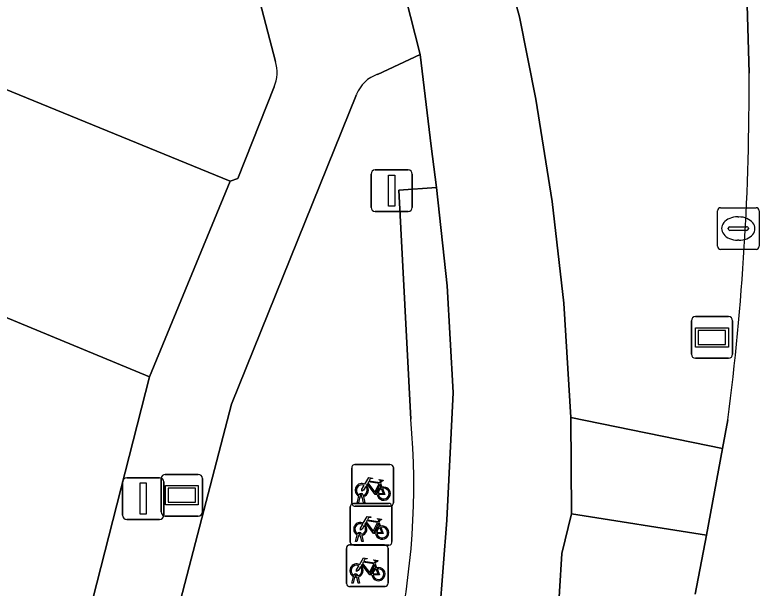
# Model space of a CAD drawing. Extents: x 162879 to 165540, y 384011 to 385181.
# Drawn here: x 164572.6 to 164590.47, y 385041.09 to 385054.85 of the extents above; entities that cross this region are included whole.
import ezdxf

# ---------------------------------------------------------------- set-up
doc = ezdxf.new("R2010")
doc.units = 0
for name, color, linetype in [('IMGEO_Fietsenrek', 7, 'Continuous'), ('IMGEO_Fietspad_gesloten', 7, 'Continuous'), ('IMGEO_Groenvoorziening', 7, 'Continuous'), ('IMGEO_Informatiebord', 7, 'Continuous'), ('IMGEO_Kolk', 7, 'Continuous'), ('IMGEO_Lichtmast', 7, 'Continuous'), ('IMGEO_Parkeervlak_gesloten', 7, 'Continuous'), ('IMGEO_Rijbaan_lokaal_gesloten', 7, 'Continuous'), ('IMGEO_Voetpad_halfverhard', 7, 'Continuous'), ('IMGEO_Voetpad_open', 7, 'Continuous')]:
    doc.layers.add(name, color=color, linetype=linetype)

msp = doc.modelspace()

# ---------------------------------------------------------------- linework, layer by layer
at = {"layer": 'IMGEO_Fietsenrek'}
for p, q in [((164580.693, 385043.132), (164580.693, 385043.973)), ((164580.693, 385043.973), (164580.693, 385043.132)), ((164580.768, 385044.057), (164581.609, 385044.057)), ((164581.609, 385044.057), (164580.768, 385044.057)), ((164581.693, 385043.982), (164581.693, 385043.141)), ((164581.693, 385043.141), (164581.693, 385043.982)), ((164581.38, 385043.606), (164581.416, 385043.511)), ((164580.82, 385043.141), (164580.859, 385043.301)), ((164580.889, 385043.289), (164580.854, 385043.141)), ((164580.931, 385043.313), (164580.93, 385043.317)), ((164580.972, 385043.141), (164580.938, 385043.283)), ((164580.962, 385043.324), (164580.963, 385043.317)), ((164580.97, 385043.287), (164581.005, 385043.141)), ((164580.731, 385043.122), (164581.572, 385043.122)), ((164581.572, 385043.122), (164580.731, 385043.122)), ((164581.618, 385043.057), (164580.777, 385043.057)), ((164580.777, 385043.057), (164581.618, 385043.057)), ((164580.854, 385043.141), (164580.82, 385043.141)), ((164581.005, 385043.141), (164580.972, 385043.141)), ((164580.656, 385042.197), (164580.656, 385043.038)), ((164580.656, 385043.038), (164580.656, 385042.197)), ((164581.656, 385043.047), (164581.656, 385042.206)), ((164581.656, 385042.206), (164581.656, 385043.047)), ((164581.343, 385042.671), (164581.379, 385042.576)), ((164580.783, 385042.206), (164580.822, 385042.366)), ((164580.852, 385042.354), (164580.817, 385042.206)), ((164580.894, 385042.378), (164580.893, 385042.382)), ((164580.935, 385042.206), (164580.901, 385042.348)), ((164580.925, 385042.389), (164580.926, 385042.382)), ((164580.933, 385042.352), (164580.968, 385042.206)), ((164580.817, 385042.206), (164580.783, 385042.206)), ((164580.968, 385042.206), (164580.935, 385042.206)), ((164580.565, 385041.202), (164580.565, 385042.043)), ((164580.565, 385042.043), (164580.565, 385041.202)), ((164580.64, 385042.127), (164581.481, 385042.127)), ((164581.481, 385042.127), (164580.64, 385042.127)), ((164581.581, 385042.122), (164580.74, 385042.122)), ((164580.74, 385042.122), (164581.581, 385042.122)), ((164581.565, 385042.052), (164581.565, 385041.211)), ((164581.565, 385041.211), (164581.565, 385042.052)), ((164581.252, 385041.676), (164581.288, 385041.581)), ((164580.692, 385041.211), (164580.731, 385041.371)), ((164580.761, 385041.359), (164580.726, 385041.211)), ((164580.803, 385041.383), (164580.802, 385041.387)), ((164580.844, 385041.211), (164580.81, 385041.353)), ((164580.834, 385041.394), (164580.835, 385041.387)), ((164580.842, 385041.357), (164580.877, 385041.211)), ((164581.49, 385041.127), (164580.649, 385041.127)), ((164580.649, 385041.127), (164581.49, 385041.127)), ((164580.726, 385041.211), (164580.692, 385041.211)), ((164580.877, 385041.211), (164580.844, 385041.211))]:
    msp.add_line(p, q, dxfattribs=at)
for points in [[(164581.006, 385043.583), (164581.101, 385043.747), (164581.187, 385043.733), (164581.189, 385043.724), (164581.133, 385043.713), (164581.106, 385043.668), (164581.362, 385043.627)], [(164581.302, 385043.339), (164581.252, 385043.339), (164581.061, 385043.59), (164581.042, 385043.558)], [(164581.349, 385043.602), (164581.092, 385043.643), (164581.075, 385043.614), (164581.242, 385043.394), (164581.349, 385043.602)], [(164581.362, 385043.627), (164581.387, 385043.676), (164581.381, 385043.68), (164581.358, 385043.684), (164581.346, 385043.691), (164581.345, 385043.694), (164581.347, 385043.699), (164581.442, 385043.684), (164581.444, 385043.674), (164581.434, 385043.661), (164581.422, 385043.655), (164581.408, 385043.661), (164581.38, 385043.606)], [(164581.027, 385043.531), (164580.975, 385043.441), (164580.935, 385043.416), (164580.936, 385043.463), (164580.991, 385043.557)], [(164581.397, 385043.504), (164581.367, 385043.581), (164581.258, 385043.363), (164581.301, 385043.363)], [(164581.331, 385043.363), (164581.451, 385043.362), (164581.407, 385043.476)], [(164581.427, 385043.483), (164581.482, 385043.338), (164581.332, 385043.338)], [(164580.969, 385042.648), (164581.064, 385042.812), (164581.15, 385042.798), (164581.152, 385042.789), (164581.096, 385042.778), (164581.069, 385042.733), (164581.325, 385042.692)], [(164581.312, 385042.667), (164581.055, 385042.708), (164581.038, 385042.679), (164581.205, 385042.459), (164581.312, 385042.667)], [(164581.325, 385042.692), (164581.35, 385042.741), (164581.344, 385042.745), (164581.321, 385042.749), (164581.309, 385042.756), (164581.308, 385042.759), (164581.31, 385042.764), (164581.405, 385042.749), (164581.407, 385042.739), (164581.397, 385042.726), (164581.385, 385042.72), (164581.371, 385042.726), (164581.343, 385042.671)], [(164580.99, 385042.596), (164580.938, 385042.506), (164580.898, 385042.481), (164580.899, 385042.528), (164580.954, 385042.622)], [(164581.265, 385042.404), (164581.215, 385042.404), (164581.024, 385042.655), (164581.005, 385042.623)], [(164581.36, 385042.569), (164581.33, 385042.646), (164581.221, 385042.428), (164581.264, 385042.428)], [(164581.294, 385042.428), (164581.414, 385042.427), (164581.37, 385042.541)], [(164581.39, 385042.548), (164581.445, 385042.403), (164581.295, 385042.403)], [(164580.878, 385041.653), (164580.973, 385041.817), (164581.059, 385041.803), (164581.061, 385041.794), (164581.005, 385041.783), (164580.978, 385041.738), (164581.234, 385041.697)], [(164580.899, 385041.601), (164580.847, 385041.511), (164580.807, 385041.486), (164580.808, 385041.533), (164580.863, 385041.627)], [(164581.174, 385041.409), (164581.124, 385041.409), (164580.933, 385041.66), (164580.914, 385041.628)], [(164581.221, 385041.672), (164580.964, 385041.713), (164580.947, 385041.684), (164581.114, 385041.464), (164581.221, 385041.672)], [(164581.269, 385041.574), (164581.239, 385041.651), (164581.13, 385041.433), (164581.173, 385041.433)], [(164581.234, 385041.697), (164581.259, 385041.746), (164581.253, 385041.75), (164581.23, 385041.754), (164581.218, 385041.761), (164581.217, 385041.764), (164581.219, 385041.769), (164581.314, 385041.754), (164581.316, 385041.744), (164581.306, 385041.731), (164581.294, 385041.725), (164581.28, 385041.731), (164581.252, 385041.676)], [(164581.203, 385041.433), (164581.323, 385041.432), (164581.279, 385041.546)], [(164581.299, 385041.553), (164581.354, 385041.408), (164581.204, 385041.408)]]:
    msp.add_lwpolyline(points, dxfattribs=at)
for centre, radius, start, end in [((164580.771, 385043.979), 0.0779, 92.4484, 184.2845), ((164580.771, 385043.979), 0.0779, 92.4484, 184.2845), ((164581.615, 385043.979), 0.0779, 2.4484, 94.2845), ((164581.615, 385043.979), 0.0779, 2.4484, 94.2845), ((164580.933, 385043.442), 0.159, 62.6766, 242.1369), ((164580.933, 385043.442), 0.129, 63.3192, 238.903), ((164580.933, 385043.442), 0.129, 283.6043, 43.4302), ((164580.933, 385043.442), 0.159, 283.5766, 46.6042), ((164581.46, 385043.358), 0.159, 113.3408, 178.3217), ((164581.46, 385043.358), 0.159, 187.0065, 105.7708), ((164581.46, 385043.358), 0.129, 113.923, 177.9556), ((164581.46, 385043.358), 0.129, 188.6715, 104.5883), ((164580.913, 385043.313), 0.0499, 12.8025, 158.6934), ((164580.933, 385043.442), 0.159, 253.9967, 271.7867), ((164580.913, 385043.313), 0.0174, 12.8025, 163.4502), ((164580.933, 385043.442), 0.129, 253.415, 269.0204), ((164580.734, 385043.044), 0.0779, 92.4484, 184.2845), ((164580.734, 385043.044), 0.0779, 92.4484, 184.2845), ((164580.771, 385043.135), 0.0779, 182.4484, 274.2845), ((164580.771, 385043.135), 0.0779, 182.4484, 274.2845), ((164581.578, 385043.044), 0.0779, 2.4484, 94.2845), ((164581.578, 385043.044), 0.0779, 2.4484, 94.2845), ((164581.615, 385043.135), 0.0779, 272.4484, 4.2845), ((164581.615, 385043.135), 0.0779, 272.4484, 4.2845), ((164580.896, 385042.507), 0.159, 62.6766, 242.1369), ((164580.896, 385042.507), 0.129, 63.3192, 238.903), ((164580.896, 385042.507), 0.129, 283.6043, 43.4302), ((164580.896, 385042.507), 0.159, 283.5766, 46.6042), ((164581.423, 385042.423), 0.159, 113.3408, 178.3217), ((164581.423, 385042.423), 0.159, 187.0065, 105.7708), ((164581.423, 385042.423), 0.129, 113.923, 177.9556), ((164581.423, 385042.423), 0.129, 188.6715, 104.5883), ((164580.876, 385042.378), 0.0499, 12.8025, 158.6934), ((164580.896, 385042.507), 0.159, 253.9967, 271.7867), ((164580.876, 385042.378), 0.0174, 12.8025, 163.4502), ((164580.896, 385042.507), 0.129, 253.415, 269.0204), ((164580.734, 385042.2), 0.0779, 182.4484, 274.2845), ((164580.734, 385042.2), 0.0779, 182.4484, 274.2845), ((164581.578, 385042.2), 0.0779, 272.4484, 4.2845), ((164581.578, 385042.2), 0.0779, 272.4484, 4.2845), ((164580.643, 385042.049), 0.0779, 92.4484, 184.2845), ((164580.643, 385042.049), 0.0779, 92.4484, 184.2845), ((164581.487, 385042.049), 0.0779, 2.4484, 94.2845), ((164581.487, 385042.049), 0.0779, 2.4484, 94.2845), ((164580.805, 385041.512), 0.159, 62.6766, 242.1369), ((164580.805, 385041.512), 0.129, 63.3192, 238.903), ((164580.805, 385041.512), 0.159, 283.5766, 46.6042), ((164580.805, 385041.512), 0.129, 283.6043, 43.4302), ((164581.332, 385041.428), 0.159, 113.3408, 178.3217), ((164581.332, 385041.428), 0.159, 187.0065, 105.7708), ((164581.332, 385041.428), 0.129, 113.923, 177.9556), ((164581.332, 385041.428), 0.129, 188.6715, 104.5883), ((164580.785, 385041.383), 0.0499, 12.8025, 158.6934), ((164580.805, 385041.512), 0.159, 253.9967, 271.7867), ((164580.785, 385041.383), 0.0174, 12.8025, 163.4502), ((164580.805, 385041.512), 0.129, 253.415, 269.0204), ((164580.643, 385041.205), 0.0779, 182.4484, 274.2845), ((164580.643, 385041.205), 0.0779, 182.4484, 274.2845), ((164581.487, 385041.205), 0.0779, 272.4484, 4.2845), ((164581.487, 385041.205), 0.0779, 272.4484, 4.2845)]:
    msp.add_arc(centre, radius, start, end, dxfattribs=at)
at = {"layer": 'IMGEO_Fietspad_gesloten'}
for points in [[(164580.578, 385060.789), (164582.337, 385053.896), (164582.598, 385051.697), (164582.73, 385050.707), (164582.982, 385048.346), (164583.128, 385045.783), (164582.973, 385042.724), (164582.799, 385040.447), (164582.647, 385039.196), (164582.278, 385038.295), (164581.12, 385035.312), (164580.156, 385032.945), (164579.705, 385032.296), (164579.228, 385031.608), (164578.855, 385031.135), (164578.097, 385030.177), (164577.506, 385029.426), (164574.594, 385026.343), (164573.342, 385025.005), (164570.573, 385022.387)], [(164574.147, 385022.012), (164577.7, 385025.677), (164580.253, 385028.307), (164580.809, 385029.092), (164581.398, 385029.924), (164582.607, 385031.549), (164583.348, 385032.89), (164584.042, 385034.587), (164584.547, 385036.185), (164585.096, 385038.099), (164585.625, 385040.094), (164585.738, 385041.919), (164585.967, 385042.87), (164585.954, 385045.187), (164585.783, 385047.927), (164585.503, 385050.372), (164585.112, 385052.828), (164584.717, 385054.799), (164584.146, 385056.891)]]:
    msp.add_lwpolyline(points, dxfattribs=at)
at = {"layer": 'IMGEO_Groenvoorziening'}
for points in [[(164578.858, 385053.73), (164576.492, 385062.802), (164574.429, 385062.211), (164573.984, 385064.181), (164575.988, 385064.727), (164575.045, 385068.245), (164574.001, 385072.706), (164573.967, 385072.697), (164568.923, 385071.434), (164547.645, 385065.758), (164521.498, 385058.574), (164511.989, 385055.946), (164500, 385052.962), (164487.353, 385050.424), (164472.741, 385047.491), (164459.287, 385043.823), (164458.052, 385043.486), (164446.975, 385039.966), (164435.781, 385036.198), (164410.359, 385028.217), (164374.033, 385015.61)], [(164474.248, 385044.673), (164488.336, 385047.947), (164496.853, 385049.926), (164500, 385050.658), (164505.179, 385051.946), (164516.123, 385054.667), (164520.937, 385053.922), (164530.872, 385052.385), (164539.133, 385049.521), (164540.765, 385053.879), (164540.569, 385054.091), (164540.282, 385054.289), (164539.935, 385054.545), (164542.158, 385059.545), (164542.383, 385059.649), (164542.689, 385059.746), (164542.934, 385059.767), (164549.908, 385056.893), (164550.106, 385056.966), (164550.324, 385057.092), (164552.288, 385061.284), (164577.774, 385050.857), (164577.954, 385050.923), (164578.825, 385053.121)], [(164590.232, 385053.449), (164590.134, 385057)], [(164584.146, 385056.891), (164584.717, 385054.799), (164585.112, 385052.828), (164585.503, 385050.372), (164585.783, 385047.927), (164585.954, 385045.187), (164589.595, 385044.444), (164589.723, 385045.129)], [(164583.128, 385045.783), (164582.982, 385048.346), (164582.73, 385050.707), (164581.825, 385050.644), (164582.11, 385045.146)], [(164579.704, 385034.533), (164579.071, 385033.087), (164579.705, 385032.296), (164580.156, 385032.945), (164581.12, 385035.312), (164582.278, 385038.295), (164582.647, 385039.196), (164582.799, 385040.447), (164582.973, 385042.724), (164583.128, 385045.783)], [(164588.942, 385040.949), (164589.207, 385042.365), (164585.967, 385042.87), (164585.738, 385041.919), (164585.625, 385040.094), (164585.096, 385038.099), (164584.547, 385036.185), (164584.042, 385034.587), (164583.348, 385032.89), (164582.607, 385031.549), (164581.398, 385029.924), (164580.809, 385029.092), (164580.253, 385028.307), (164581.023, 385027.564), (164582.561, 385029.169), (164584.426, 385031.191)]]:
    msp.add_lwpolyline(points, dxfattribs=at)
for centre, radius, start, end in [((164578.07, 385053.467), 0.831, 335.3618, 18.4349), ((164528.561, 385053.046), 61.673, 352.62418, 0.37408), ((164564.487, 385043.562), 17.694, 329.3174, 5.1361)]:
    msp.add_arc(centre, radius, start, end, dxfattribs=at)
at = {"layer": 'IMGEO_Informatiebord'}
for p, q in [((164588.947, 385047.607), (164589.737, 385047.607)), ((164589.737, 385047.607), (164588.947, 385047.607)), ((164588.847, 385046.707), (164588.847, 385047.507)), ((164588.847, 385047.507), (164588.847, 385046.707)), ((164589.837, 385047.507), (164589.837, 385046.707)), ((164589.837, 385046.707), (164589.837, 385047.507)), ((164589.737, 385046.607), (164588.947, 385046.607)), ((164588.947, 385046.607), (164589.737, 385046.607)), ((164576.214, 385043.82), (164577.004, 385043.82)), ((164577.004, 385043.82), (164576.214, 385043.82)), ((164576.114, 385042.92), (164576.114, 385043.72)), ((164576.114, 385043.72), (164576.114, 385042.92)), ((164577.104, 385043.72), (164577.104, 385042.92)), ((164577.104, 385042.92), (164577.104, 385043.72)), ((164577.004, 385042.82), (164576.214, 385042.82)), ((164576.214, 385042.82), (164577.004, 385042.82))]:
    msp.add_line(p, q, dxfattribs=at)
for points in [[(164588.948, 385047.339), (164589.736, 385047.339), (164589.736, 385046.875), (164588.948, 385046.875), (164588.948, 385047.339)], [(164589.013, 385047.274), (164589.013, 385046.94), (164589.671, 385046.94), (164589.671, 385047.274), (164589.013, 385047.274)], [(164576.215, 385043.552), (164577.003, 385043.552), (164577.003, 385043.088), (164576.215, 385043.088), (164576.215, 385043.552)], [(164576.28, 385043.487), (164576.28, 385043.153), (164576.938, 385043.153), (164576.938, 385043.487), (164576.28, 385043.487)]]:
    msp.add_lwpolyline(points, dxfattribs=at)
for centre, start, end in [((164588.947, 385047.507), 90, 180), ((164588.947, 385047.507), 90, 180), ((164589.737, 385047.507), 0, 90), ((164589.737, 385047.507), 360, 90), ((164588.947, 385046.707), 180, 270), ((164588.947, 385046.707), 180, 270), ((164589.737, 385046.707), 270, 0), ((164589.737, 385046.707), 270, 0), ((164576.214, 385043.72), 90, 180), ((164576.214, 385043.72), 90, 180), ((164577.004, 385043.72), 0, 90), ((164577.004, 385043.72), 360, 90), ((164576.214, 385042.92), 180, 270), ((164576.214, 385042.92), 180, 270), ((164577.004, 385042.92), 270, 0), ((164577.004, 385042.92), 270, 0)]:
    msp.add_arc(centre, 0.1, start, end, dxfattribs=at)
at = {"layer": 'IMGEO_Kolk'}
for p, q in [((164589.548, 385050.22), (164590.4, 385050.22)), ((164589.473, 385049.294), (164589.473, 385050.146)), ((164590.474, 385050.146), (164590.474, 385049.294)), ((164589.961, 385050), (164589.986, 385050)), ((164589.732, 385049.714), (164589.732, 385049.726)), ((164590.17, 385049.677), (164589.772, 385049.677)), ((164589.775, 385049.763), (164590.173, 385049.763)), ((164590.216, 385049.726), (164590.216, 385049.714)), ((164589.984, 385049.44), (164589.959, 385049.44)), ((164590.4, 385049.22), (164589.548, 385049.22))]:
    msp.add_line(p, q, dxfattribs=at)
for points in [[(164589.548, 385050.22), (164590.4, 385050.22)], [(164589.473, 385049.294), (164589.473, 385050.146)], [(164590.474, 385050.146), (164590.474, 385049.294)], [(164590.4, 385049.22), (164589.548, 385049.22)]]:
    msp.add_lwpolyline(points, dxfattribs=at)
for centre, radius, start, end in [((164589.55, 385050.144), 0.0765, 91.552, 178.448), ((164589.55, 385050.144), 0.0765, 91.552, 178.448), ((164590.398, 385050.144), 0.0765, 1.552, 88.448), ((164590.398, 385050.144), 0.0765, 1.552, 88.448), ((164589.772, 385049.723), 0.0403, 85.8775, 175.7526), ((164589.769, 385049.713), 0.0366, 178.938, 274.7102), ((164590.173, 385049.72), 0.043, 264.8664, 352.4533), ((164590.177, 385049.725), 0.0386, 1.7309, 96.639), ((164589.55, 385049.296), 0.0765, 181.552, 268.448), ((164589.55, 385049.296), 0.0765, 181.552, 268.448), ((164590.398, 385049.296), 0.0765, 271.552, 358.448), ((164590.398, 385049.296), 0.0765, 271.552, 358.448)]:
    msp.add_arc(centre, radius, start, end, dxfattribs=at)
for centre, major_axis, ratio, start_param, end_param in [((164589.96, 385049.72), (-0.387, 0.002), 0.722429, 4.712389, 7.853982), ((164589.985, 385049.72), (-0.39, 0.002), 0.717154, 1.570796, 4.712389)]:
    msp.add_ellipse(centre, major_axis=major_axis, ratio=ratio, start_param=start_param, end_param=end_param, dxfattribs=at)
at = {"layer": 'IMGEO_Lichtmast'}
for p, q in [((164581.254, 385051.129), (164582.044, 385051.129)), ((164582.044, 385051.129), (164581.254, 385051.129)), ((164581.154, 385050.229), (164581.154, 385051.029)), ((164581.154, 385051.029), (164581.154, 385050.229)), ((164582.144, 385051.029), (164582.144, 385050.229)), ((164582.144, 385050.229), (164582.144, 385051.029)), ((164582.044, 385050.129), (164581.254, 385050.129)), ((164581.254, 385050.129), (164582.044, 385050.129)), ((164575.186, 385042.841), (164575.186, 385043.641)), ((164575.186, 385043.641), (164575.186, 385042.841)), ((164575.286, 385043.741), (164576.076, 385043.741)), ((164576.076, 385043.741), (164575.286, 385043.741)), ((164576.176, 385043.641), (164576.176, 385042.841)), ((164576.176, 385042.841), (164576.176, 385043.641)), ((164576.076, 385042.741), (164575.286, 385042.741)), ((164575.286, 385042.741), (164576.076, 385042.741))]:
    msp.add_line(p, q, dxfattribs=at)
for points in [[(164581.574, 385051.004), (164581.724, 385051.004), (164581.724, 385050.254), (164581.574, 385050.254), (164581.574, 385051.004)], [(164575.606, 385043.616), (164575.756, 385043.616), (164575.756, 385042.866), (164575.606, 385042.866), (164575.606, 385043.616)]]:
    msp.add_lwpolyline(points, dxfattribs=at)
for centre, start, end in [((164581.254, 385051.029), 90, 180), ((164581.254, 385051.029), 90, 180), ((164582.044, 385051.029), 0, 90), ((164582.044, 385051.029), 360, 90), ((164581.254, 385050.229), 180, 270), ((164581.254, 385050.229), 180, 270), ((164582.044, 385050.229), 270, 0), ((164582.044, 385050.229), 270, 0), ((164575.286, 385043.641), 90, 180), ((164575.286, 385043.641), 90, 180), ((164576.076, 385043.641), 0, 90), ((164576.076, 385043.641), 360, 90), ((164575.286, 385042.841), 180, 270), ((164575.286, 385042.841), 180, 270), ((164576.076, 385042.841), 270, 0), ((164576.076, 385042.841), 270, 0)]:
    msp.add_arc(centre, 0.1, start, end, dxfattribs=at)
at = {"layer": 'IMGEO_Parkeervlak_gesloten'}
msp.add_lwpolyline([(164552.288, 385061.284), (164550.324, 385057.092), (164550.106, 385056.966), (164549.908, 385056.893), (164575.833, 385046.164), (164577.774, 385050.857)], close=True, dxfattribs=at)
at = {"layer": 'IMGEO_Rijbaan_lokaal_gesloten'}
for points in [[(164590.134, 385057), (164590.232, 385053.449)], [(164573.58, 385037.397), (164573.781, 385038.141), (164575.833, 385046.164), (164549.908, 385056.893)], [(164589.723, 385045.129), (164589.595, 385044.444), (164589.207, 385042.365), (164588.942, 385040.949)]]:
    msp.add_lwpolyline(points, dxfattribs=at)
msp.add_arc((164528.561, 385053.046), 61.673, 352.62418, 0.37408, dxfattribs=at)
at = {"layer": 'IMGEO_Voetpad_halfverhard'}
for points in [[(164582.73, 385050.707), (164582.598, 385051.697), (164582.337, 385053.896), (164581.31, 385053.421)], [(164580.809, 385052.941), (164577.8, 385045.504), (164575.608, 385037.078)], [(164582.11, 385045.146), (164581.825, 385050.644), (164582.73, 385050.707)]]:
    msp.add_lwpolyline(points, dxfattribs=at)
for centre, radius, start, end in [((164581.571, 385052.647), 0.817, 108.6588, 158.8885), ((164564.487, 385043.562), 17.694, 329.3174, 5.1361)]:
    msp.add_arc(centre, radius, start, end, dxfattribs=at)
at = {"layer": 'IMGEO_Voetpad_open'}
for points in [[(164577.205, 385070.011), (164576.599, 385072.588), (164576.674, 385072.843), (164576.905, 385073.118), (164574.001, 385072.706), (164575.045, 385068.245), (164575.988, 385064.727), (164576.492, 385062.802), (164578.858, 385053.73)], [(164581.31, 385053.421), (164582.337, 385053.896), (164580.578, 385060.789), (164579.725, 385063.496), (164579.257, 385065.802), (164579.218, 385065.928), (164579.114, 385065.649), (164578.995, 385065.535), (164578.896, 385065.504), (164578.634, 385065.454), (164578.398, 385065.566), (164578.296, 385065.797), (164578.134, 385066.318), (164577.205, 385070.011)], [(164578.825, 385053.121), (164577.954, 385050.923), (164577.774, 385050.857), (164575.833, 385046.164), (164573.781, 385038.141), (164573.58, 385037.397)], [(164575.608, 385037.078), (164577.8, 385045.504), (164580.809, 385052.941)]]:
    msp.add_lwpolyline(points, dxfattribs=at)
msp.add_lwpolyline([(164589.595, 385044.444), (164585.954, 385045.187), (164585.967, 385042.87), (164589.207, 385042.365)], close=True, dxfattribs=at)
for centre, radius, start, end in [((164578.07, 385053.467), 0.831, 335.3618, 18.4349), ((164581.571, 385052.647), 0.817, 108.6588, 158.8885)]:
    msp.add_arc(centre, radius, start, end, dxfattribs=at)

doc.saveas('drawing.dxf')
